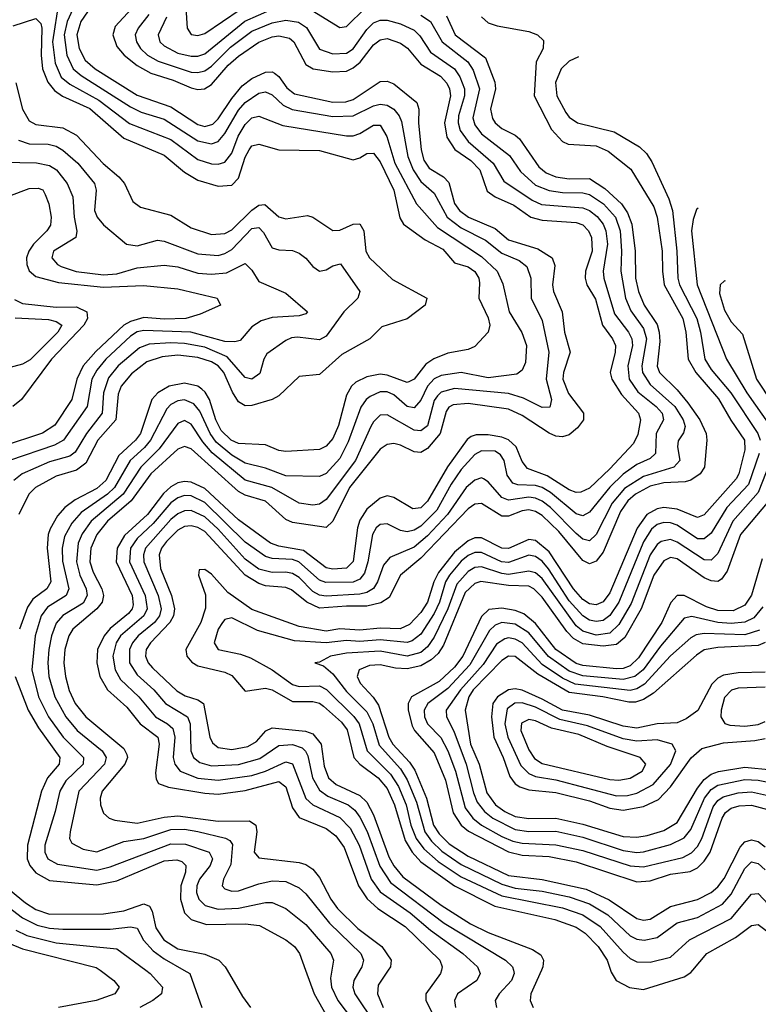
# Model space of a CAD drawing. Header units: inches. Extents: x 501365 to 657855, y 482276 to 547543.
# Tile 947 of 957: x 623002 to 625190, y 519899 to 522815. Entities that reach past the tile are written whole.
import ezdxf

# ---------------------------------------------------------------- set-up
doc = ezdxf.new("R2010")
doc.units = ezdxf.units.IN
doc.header["$MEASUREMENT"] = 0
doc.layers.add('A6521', color=7, linetype='Continuous')
doc.layers.add('A6522', color=7, linetype='Continuous')

msp = doc.modelspace()

# ---------------------------------------------------------------- linework, layer by layer
at = {"layer": 'A6521', "color": 5}
for points, elevation in [([(623240.1, 520000), (623281.1, 519970), (623296.2, 519950), (623283.9, 519930), (623228.4, 519910), (623117.3, 519890)], 3520), ([(623375.1, 520000), (623388.4, 519990), (623425.3, 519950), (623422.2, 519930), (623396.3, 519910), (623358.2, 519890)], 3540), ([(623488, 520000), (623505.4, 519990), (623541.6, 519890)], 3560), ([(623616, 520000), (623661.9, 519921.9), (623685.7, 519890)], 3580), ([(623848.9, 520000), (623874.5, 519930), (623942.5, 519810)], 3620), ([(623926.7, 520000), (623923.1, 519976.9), (623925.8, 519950), (623944.6, 519910), (624010, 519824.4)], 3640), ([(624009.5, 520000), (623991.4, 519970), (623989.1, 519950), (623994.8, 519930), (624114.8, 519750)], 3660), ([(624093.6, 520000), (624064.1, 519955.9), (624061.4, 519930), (624078.3, 519890)], 3680), ([(624251.4, 520000), (624248.8, 519990), (624205, 519930), (624205.2, 519910), (624225.8, 519870)], 3720), ([(624362.1, 520000), (624366.1, 519990), (624356.1, 519970), (624298.6, 519930), (624289.6, 519910), (624292.6, 519890)], 3740), ([(624464.6, 520000), (624467.2, 519990), (624459.2, 519970), (624422.2, 519930), (624410.1, 519910), (624414.3, 519890)], 3760), ([(624547.2, 520000), (624516.2, 519930), (624514.3, 519910), (624522.9, 519890)], 3780), ([(624752.3, 520000), (624754.3, 519994.3), (624768.8, 519970), (624808.6, 519948.6), (624850, 519942.8), (624970, 519980.2), (624990, 519992.8), (624996, 520000)], 3820)]:
    msp.add_lwpolyline(points, dxfattribs=dict(at, elevation=elevation))
at = {"layer": 'A6522', "color": 5}
for points, elevation in [([(623117.4, 522870), (623098.7, 522750), (623106.5, 522686.5), (623125.1, 522645.1), (623150, 522624), (623236.6, 522576.6), (623327.1, 522507.2), (623450, 522460.4), (623530, 522401.4), (623570, 522388.2), (623590, 522387.2), (623610, 522393.3), (623630, 522419.6), (623649.1, 522470), (623670, 522504.8), (623690, 522524.7), (623710, 522529.4), (623781.7, 522501.7), (623970, 522471.3), (623990, 522471), (624010, 522477.7), (624050, 522502.7), (624070, 522502.5), (624089.4, 522469.4), (624113.6, 522390), (624177.1, 522270), (624239.8, 522199.8), (624370, 522113.8), (624415.9, 522070), (624432.9, 522032.9), (624452.3, 521950), (624489, 521889), (624503.3, 521850), (624499.9, 521800.1), (624490, 521777.4), (624475, 521765), (624390, 521754.8), (624310, 521770.2), (624250, 521761.5), (624230, 521751.1), (624210, 521730), (624190, 521688.1), (624170, 521665.3), (624150, 521669.6), (624110, 521704.1), (624090, 521713.2), (624070, 521713.4), (624040.5, 521699.5), (624028, 521690), (624012.2, 521667.8), (623975, 521565), (623950, 521515.3), (623910, 521471.4), (623890, 521462.1), (623790, 521463.8), (623730, 521487.2), (623670, 521501.7), (623630, 521525.2), (623584.2, 521564.2), (623566, 521590), (623535.9, 521655.9), (623517.9, 521677.9), (623490, 521689.2), (623470, 521686.1), (623450, 521675.4), (623437.5, 521662.5), (623389.6, 521570), (623371.9, 521548.1), (623329.4, 521510), (623283.2, 521430), (623261.8, 521410), (623184.2, 521355.8), (623156.3, 521323.7), (623135, 521285), (623127.8, 521250), (623128.9, 521211.1), (623147.2, 521130), (623139.7, 521110), (623084.6, 521075.4), (623065.6, 521050), (623047.6, 520990), (623037.6, 520890), (623057.2, 520810), (623086.8, 520750), (623130.6, 520690.6), (623190.7, 520630), (623189.4, 520610), (623138.9, 520561.1), (623120.3, 520530), (623107.2, 520470), (623075.9, 520370), (623076, 520350), (623085.3, 520330), (623113.7, 520313.7), (623230, 520296.6), (623270, 520306.3), (623450, 520373.9), (623493.1, 520373.1), (623562.9, 520350), (623572.7, 520330), (623566, 520310), (623534.7, 520270), (623526.8, 520250), (623526.1, 520230), (623532.9, 520210), (623551.6, 520191.6), (623590, 520180.5), (623650, 520183.5), (623730, 520201), (623750, 520200.6), (623790, 520183.1), (623850, 520135.9), (623924, 520050), (623931.5, 520030), (623926.7, 520000)], 3640), ([(623170.6, 522870), (623142.5, 522810), (623133.6, 522770), (623141.4, 522710), (623159.9, 522670), (623184, 522650), (623330, 522556.9), (623361.6, 522541.6), (623430, 522520.4), (623530, 522456.2), (623570, 522447.5), (623590, 522454.1), (623610, 522477.8), (623650, 522547.4), (623670, 522569.8), (623710, 522597.3), (623730, 522601.2), (623750, 522592.3), (623782.2, 522562.2), (623809.1, 522549.1), (623930, 522528), (623990, 522530.5), (624050, 522560.1), (624070, 522564.7), (624090, 522561.6), (624110, 522550.1), (624126.5, 522530), (624133.4, 522513.4), (624152.1, 522410), (624167.3, 522370), (624190, 522336.3), (624230, 522301.3), (624268.5, 522230), (624310, 522198.4), (624382, 522162), (624430, 522123.9), (624481.9, 522101.9), (624503.9, 522083.9), (624516, 522050), (624516.6, 521990), (624550, 521924.2), (624569.8, 521830), (624561.2, 521750), (624577.7, 521690), (624572.2, 521667.8), (624550, 521666.8), (624494.4, 521694.4), (624450, 521707.9), (624290, 521722.4), (624250, 521711.7), (624239.1, 521700.9), (624230, 521687.2), (624210, 521611.9), (624190, 521597.4), (624170, 521599.3), (624090, 521644.8), (624070, 521643.4), (624050, 521624.5), (624041.9, 521610), (623996.6, 521510), (623910, 521393.9), (623890, 521380.7), (623870, 521377.7), (623830, 521383.6), (623748.8, 521430), (623670, 521451.4), (623572, 521532), (623544.6, 521564.6), (623510, 521617.6), (623490, 521627.6), (623470, 521619.1), (623415.4, 521544.6), (623360.7, 521490), (623308.5, 521410), (623213.5, 521330), (623187.2, 521292.8), (623174.8, 521265.2), (623169.7, 521209.7), (623180.4, 521170), (623198.8, 521130), (623201.8, 521110), (623190, 521087), (623129.9, 521050.1), (623110, 521027.5), (623096.1, 520990), (623088.3, 520950), (623085.4, 520910), (623088.6, 520870), (623105.5, 520810), (623138.4, 520750), (623172.4, 520710), (623246.5, 520650), (623257.9, 520630), (623253.3, 520610), (623176.8, 520530), (623150.9, 520410), (623149.7, 520390), (623156.7, 520376.7), (623190, 520358.6), (623230, 520350.8), (623310, 520381.5), (623370, 520390.5), (623450, 520416.9), (623490, 520417.4), (623530, 520410.6), (623611.5, 520391.5), (623624.3, 520384.3), (623632.2, 520372.2), (623626.9, 520313.1), (623606, 520270), (623602, 520250), (623610, 520241.2), (623630, 520233.9), (623650, 520234.8), (623710, 520256.2), (623750, 520264.8), (623790, 520262.5), (623830, 520244.4), (623850, 520225.9), (623919.8, 520139.8), (624012.2, 520050), (624020.5, 520030), (624015.6, 520010), (624009.5, 520000)], 3660), ([(623224.9, 522870), (623183.2, 522810), (623171.6, 522770), (623177.9, 522730), (623195.6, 522695.6), (623225.1, 522670), (623350, 522591.8), (623450, 522556.9), (623530, 522504.3), (623550, 522499.2), (623573.9, 522506.1), (623590, 522521.1), (623630, 522582.1), (623661, 522619), (623690, 522641.4), (623730, 522659.5), (623750, 522660.5), (623756.7, 522656.7), (623770, 522646.5), (623793.2, 522613.2), (623815.6, 522595.6), (623930, 522570.9), (623967.7, 522572.3), (623990, 522578.4), (624070, 522631.7), (624090, 522633.5), (624110, 522624.8), (624178.3, 522570), (624183.9, 522550), (624182.9, 522510), (624190.9, 522430), (624199.1, 522399.1), (624215.2, 522375.2), (624256.9, 522350), (624273, 522333), (624290.4, 522270.4), (624304.5, 522250), (624331, 522230), (624410, 522196.9), (624450, 522163), (624536.4, 522136.4), (624579.6, 522110), (624586.7, 522086.7), (624580.7, 522030), (624583, 522010), (624609.4, 521950), (624616.1, 521890), (624632.7, 521830), (624612.9, 521770), (624611.3, 521750), (624627.6, 521707.6), (624671.9, 521650), (624671.9, 521630), (624653.9, 521606.1), (624630, 521585.6), (624610, 521579.4), (624590, 521581.8), (624570, 521590.7), (624490, 521642.8), (624450, 521661.3), (624330, 521678.1), (624285.6, 521674.4), (624272.8, 521667.2), (624265.1, 521654.9), (624247.5, 521590), (624210, 521545), (624190, 521533.6), (624170, 521535.7), (624130, 521555.5), (624110, 521560.1), (624090, 521556.7), (624070, 521542.8), (623979.2, 521430), (623930, 521330.4), (623910, 521311.1), (623810, 521326.2), (623790, 521334.5), (623730, 521389.6), (623670, 521407), (623650, 521418.2), (623510, 521544.5), (623490, 521551), (623470, 521543.4), (623390.1, 521469.9), (623332.1, 521390), (623262.2, 521330), (623230.3, 521290), (623212.7, 521250), (623209.6, 521210), (623219.2, 521179.2), (623244.8, 521130), (623250, 521110), (623245.7, 521090), (623230.6, 521070), (623159.2, 521010), (623147.2, 520990), (623135.4, 520950), (623133, 520910), (623137.8, 520870), (623148.6, 520828.6), (623166.5, 520790), (623197.4, 520750), (623310, 520656.4), (623319.2, 520639.2), (623321.2, 520630), (623313.8, 520610), (623246.5, 520530), (623240.1, 520510), (623240.9, 520490), (623250, 520465.6), (623267.2, 520450), (623284, 520444), (623350, 520435.4), (623430, 520453.3), (623470, 520457.5), (623590, 520441.4), (623682.4, 520442.4), (623701.5, 520430), (623704, 520410), (623696.4, 520350), (623710, 520333.2), (623830, 520319.4), (623850, 520313), (623870, 520299.6), (623890, 520274.7), (623923.7, 520210), (623943.2, 520183.2), (624003.9, 520123.9), (624074.4, 520070), (624102.7, 520030), (624100.3, 520010), (624093.6, 520000)], 3680), ([(623332.8, 522847.2), (623285, 522795), (623278.2, 522770), (623290, 522735.4), (623311.4, 522710), (623350, 522679.2), (623390, 522657), (623456.3, 522636.3), (623510, 522612.9), (623530, 522608.3), (623549.5, 522610.5), (623570, 522623.2), (623619.7, 522680.3), (623650, 522706.7), (623710, 522748.7), (623750, 522764.7), (623770, 522767.7), (623800.7, 522760.7), (623814.4, 522750), (623850, 522682.4), (623871.1, 522670), (623930, 522660.2), (623970, 522663.1), (623990, 522672.1), (624010.4, 522689.6), (624050, 522740.9), (624070, 522755.5), (624090, 522759), (624130, 522746), (624150.7, 522730.7), (624190, 522683.1), (624248.2, 522648.2), (624267.5, 522627.5), (624275.6, 522610), (624277.9, 522590), (624260.4, 522510), (624267.6, 522467.6), (624291, 522431), (624338.5, 522398.5), (624364.6, 522370), (624386.9, 522306.9), (624410.2, 522290.2), (624466.1, 522266.1), (624516.4, 522230), (624550, 522221.8), (624650, 522214.6), (624670, 522207.7), (624687.4, 522190), (624695.8, 522170), (624697.4, 522130), (624678.2, 522070), (624676.6, 522050), (624682.2, 522030), (624707.7, 521987.7), (624728.1, 521910), (624758.3, 521870), (624767, 521850), (624766.4, 521830), (624751.5, 521770), (624755.9, 521750), (624784.7, 521704.7), (624834.6, 521650), (624841.3, 521630), (624833.5, 521586.5), (624819.8, 521560.2), (624750, 521484.6), (624690, 521427.5), (624663.8, 521416.2), (624650, 521414.8), (624630, 521422.7), (624564.3, 521464.3), (624506.1, 521486.1), (624490, 521506.3), (624472.3, 521550), (624450, 521570.7), (624430, 521578.7), (624390, 521585.2), (624354.1, 521585.9), (624339.5, 521580.5), (624327.9, 521572.1), (624269.4, 521490.6), (624210, 521388.9), (624190, 521369.9), (624166.4, 521366.4), (624110, 521400.3), (624090, 521404.6), (624070, 521398.5), (624030, 521365.5), (624010, 521333.2), (624002.9, 521310), (623990, 521210.6), (623969.6, 521190.4), (623930, 521187.5), (623910, 521191.9), (623842.7, 521242.7), (623770, 521256), (623745.1, 521265.1), (623650, 521333.7), (623550, 521426.2), (623510, 521445.8), (623490, 521447.6), (623470, 521443.1), (623450, 521431.5), (623428.1, 521411.9), (623380.6, 521350), (623312.1, 521287.8), (623290.8, 521250), (623287.2, 521210), (623335.1, 521110), (623337.7, 521082.3), (623334.7, 521070), (623323.7, 521056.3), (623270, 521011.8), (623251.7, 520990), (623232.5, 520950), (623230, 520910), (623239.4, 520870), (623262.2, 520830), (623318.9, 520778.9), (623358.6, 520730), (623411.2, 520690), (623415.5, 520670), (623404.5, 520584.5), (623405.8, 520565.8), (623412.6, 520552.6), (623442.2, 520542.2), (623550, 520524.2), (623590, 520521.7), (623670, 520532), (623770, 520558.8), (623790, 520542.8), (623810, 520481.4), (623830, 520452.5), (623910, 520419.3), (623938.1, 520398.1), (623963.2, 520363.2), (624005.2, 520250), (624031.3, 520211.3), (624063.2, 520183.2), (624143.5, 520130), (624246.7, 520030), (624253.9, 520010), (624251.4, 520000)], 3720), ([(623437.1, 522822.9), (623412, 522770), (623417, 522750), (623430, 522737.3), (623470, 522716.4), (623510, 522707), (623530, 522707.3), (623550, 522714.4), (623668.9, 522811.1), (623750, 522846.2)], 3760), ([(623494.3, 522850), (623497.8, 522790), (623510, 522771.7), (623530, 522768.2), (623550, 522774.2), (623654.9, 522845.1)], 3780), ([(623855, 522850), (623950, 522792.1), (623970, 522795.4), (624026.1, 522850)], 3760), ([(622982.7, 522797.3), (623050, 522818.7), (623064, 522804), (623067.4, 522790), (623065.7, 522710), (623069.9, 522669.9), (623085.5, 522630), (623105.1, 522605.1), (623129.1, 522589.1), (623210, 522552), (623310, 522464.7), (623430, 522413.9), (623490, 522363.4), (623530, 522339.9), (623590, 522321.9), (623630, 522325.3), (623650, 522345.5), (623670, 522408), (623681.6, 522430), (623690, 522441.5), (623710, 522446.4), (623770, 522430.1), (623890, 522428.2), (623990, 522399.9), (624010, 522405.6), (624030, 522418.4), (624050, 522419.9), (624070, 522393.7), (624109.8, 522310), (624128.3, 522228.3), (624138.8, 522210), (624203.2, 522163.2), (624255.2, 522135.2), (624290, 522094.7), (624330, 522082.7), (624350, 522069.7), (624361.8, 522050), (624363.9, 522036.1), (624361.9, 521990), (624390, 521932.1), (624394.6, 521910), (624389.5, 521890), (624350, 521847.2), (624330, 521838.1), (624270, 521827.7), (624228.8, 521811.2), (624205.5, 521794.5), (624170, 521750.3), (624156.7, 521743.3), (624150, 521740.6), (624090, 521762.7), (624070, 521765.2), (624030, 521757.2), (623997.9, 521742.1), (623985.1, 521730), (623970, 521703.6), (623946.5, 521613.5), (623930, 521575.2), (623910, 521551.7), (623890, 521542.3), (623790, 521536.1), (623770, 521539.3), (623730, 521555.6), (623650, 521560.1), (623628.4, 521570), (623598.6, 521598.6), (623582.9, 521630), (623563.7, 521690), (623551.8, 521711.8), (623541.3, 521721.3), (623529.4, 521729.4), (623490, 521738.4), (623444.4, 521730), (623410.9, 521710), (623393.6, 521690), (623360, 521590), (623345, 521570), (623295.6, 521524.4), (623257.1, 521450), (623230, 521426.6), (623166.5, 521393.5), (623135.9, 521370), (623114.3, 521345.7), (623092.4, 521307.6), (623086.3, 521290), (623083.7, 521250), (623094.1, 521150), (623082.5, 521130), (623040.7, 521099.3), (623024.7, 521075.3), (623001.1, 521010)], 3620), ([(623384, 522830), (623352.9, 522790), (623343.6, 522770), (623347.4, 522750), (623359.9, 522730), (623380.3, 522710), (623411.9, 522691.9), (623510, 522660), (623530, 522658.8), (623550, 522663.9), (623570, 522677.5), (623626.6, 522733.4), (623690, 522780.7), (623750, 522806), (623790, 522813.8), (623827.5, 522807.5), (623851.7, 522791.7), (623890, 522727.9), (623930, 522714.3), (623970, 522716.3), (623990, 522728.5), (624030, 522786.2), (624050, 522805.9), (624070, 522813.3), (624090, 522813.6), (624130, 522803.1), (624170, 522783.8), (624187.1, 522767.1), (624219, 522719), (624289.9, 522669.9), (624306.2, 522646.2), (624319.9, 522610), (624319.8, 522590), (624301.5, 522530), (624300.7, 522510), (624306.5, 522486.5), (624330, 522454.5), (624404.8, 522390), (624436.5, 522336.5), (624520.3, 522280.3), (624547.7, 522267.7), (624670, 522258), (624690, 522250.5), (624712.6, 522232.6), (624730, 522210), (624738, 522190), (624743.7, 522150), (624730.1, 522070), (624732.1, 522050), (624764.4, 521944.4), (624805.1, 521890), (624815, 521870), (624816.8, 521850), (624803.2, 521790), (624807.6, 521750), (624833.1, 521713.1), (624886.9, 521670), (624904.9, 521650), (624909.3, 521630), (624887.7, 521590), (624885.4, 521530), (624870, 521515.7), (624830, 521497.7), (624790, 521469.2), (624749.8, 521430.2), (624690, 521356.9), (624670, 521346.1), (624650, 521351.2), (624574.4, 521414.4), (624550, 521429.4), (624530, 521436), (624477.8, 521437.8), (624462.8, 521442.8), (624445.8, 521465.8), (624436.7, 521510), (624426.6, 521526.6), (624410, 521537.1), (624370, 521538.6), (624350, 521527.3), (624310, 521482.7), (624280.3, 521439.7), (624237.2, 521362.8), (624190, 521315.4), (624170, 521303.5), (624150, 521298.4), (624130, 521302), (624090, 521322.1), (624070, 521319.9), (624058.3, 521310), (624046.8, 521290), (624033.7, 521210), (624023.8, 521176.2), (624010, 521158.5), (623990, 521149.4), (623908.4, 521148.4), (623890, 521155.2), (623829.2, 521209.2), (623810, 521216.4), (623750, 521219.5), (623730, 521225), (623670, 521267.5), (623550, 521385.5), (623510, 521405.1), (623490, 521406), (623470, 521399.3), (623450, 521384.3), (623397.3, 521322.7), (623350, 521279), (623330.5, 521250), (623326.7, 521210), (623373.5, 521110), (623379.7, 521070), (623370, 521049.2), (623300.8, 520990), (623287.9, 520970), (623277.3, 520930), (623284.2, 520890), (623300.7, 520860.7), (623354.9, 520810), (623404.2, 520750), (623439.6, 520730), (623455.6, 520715.6), (623461.2, 520690), (623456.6, 520630), (623461.8, 520610), (623477.7, 520590), (623530, 520569), (623590, 520562.8), (623690, 520576.4), (623730.3, 520589.7), (623790, 520617.6), (623810, 520611.2), (623850, 520508.5), (623870, 520489.5), (623950, 520452.5), (623980.7, 520420.7), (624007.2, 520370), (624043.2, 520270), (624070, 520232.3), (624159.1, 520170), (624218.9, 520118.9), (624314.9, 520050), (624358.2, 520010), (624362.1, 520000)], 3740), ([(624190, 522828.5), (624218.8, 522810), (624253.2, 522750), (624329.2, 522690), (624345.2, 522665.2), (624363.8, 522610), (624344.5, 522524.5), (624350, 522503.4), (624370, 522477.2), (624452.5, 522412.5), (624485.2, 522365.2), (624530, 522325.3), (624570, 522308.9), (624610, 522303.2), (624670, 522302.4), (624690, 522297.3), (624730.9, 522270), (624766.7, 522230), (624780.5, 522190), (624785.1, 522130), (624782.3, 522070), (624796.9, 521990), (624812.6, 521952.6), (624850, 521900.6), (624859, 521870), (624845.4, 521790), (624847.1, 521770), (624870, 521735.1), (624943.1, 521670), (624967.5, 521630), (624972.9, 521610), (624968.5, 521591.5), (624952.2, 521567.8), (624950.1, 521550), (624957.3, 521510), (624939.5, 521490), (624850, 521462.7), (624793.7, 521426.3), (624756.6, 521383.4), (624710, 521290.9), (624690, 521271.8), (624670, 521276.5), (624650, 521293.2), (624574.3, 521370), (624550, 521389.1), (624530, 521398.2), (624510, 521400.7), (624450, 521391.8), (624430, 521399.9), (624390, 521446.4), (624375.4, 521455.4), (624370, 521457.8), (624350, 521451.1), (624325, 521430), (624269, 521350), (624210, 521286.5), (624170, 521253.3), (624098, 521222), (624080.1, 521199.9), (624061.8, 521150), (624049.9, 521130.1), (624030, 521118.3), (624010, 521113.5), (623910, 521107.9), (623890, 521110.4), (623870, 521122.1), (623830, 521162.7), (623810, 521175), (623790, 521179.1), (623750, 521177.7), (623710, 521187.4), (623670, 521217.3), (623590, 521306), (623550, 521342.9), (623510, 521362), (623490, 521360.9), (623470, 521351.7), (623450, 521334.8), (623374.7, 521250), (623368.5, 521230), (623370, 521210), (623412.2, 521110), (623421.1, 521070), (623415.8, 521050), (623401.4, 521030), (623353.2, 520990), (623336, 520970), (623326.8, 520950), (623327.3, 520910), (623350, 520874.6), (623399.3, 520830), (623434.2, 520790), (623499.4, 520750), (623506.5, 520730), (623508.4, 520650), (623517.2, 520630), (623535.2, 520615.2), (623570, 520605), (623650, 520609.6), (623713.3, 520626.7), (623770, 520665.7), (623810, 520668.2), (623838.2, 520658.2), (623849, 520649), (623855.4, 520635.4), (623869.4, 520569.4), (623890, 520532.8), (623915.2, 520515.2), (623974.7, 520490), (623994.5, 520474.5), (624010, 520453.6), (624031.1, 520411.1), (624068.5, 520308.5), (624100.1, 520260.1), (624259.3, 520139.3), (624440.7, 520030), (624462, 520010), (624464.6, 520000)], 3760), ([(624266.7, 522826.7), (624292.1, 522770), (624381.7, 522701.7), (624409.6, 522629.6), (624411.4, 522610), (624397, 522550), (624402.8, 522522.8), (624410, 522509.7), (624430, 522492.4), (624470, 522473.2), (624482.4, 522462.4), (624539.4, 522379.4), (624561.7, 522361.7), (624590.2, 522350), (624630, 522344.1), (624690, 522344.5), (624735.6, 522315.6), (624784.4, 522270), (624802.8, 522242.8), (624815.5, 522210), (624825.6, 522130), (624826.3, 522050), (624835.1, 522010), (624851.7, 521970), (624890, 521912.2), (624896.4, 521890), (624897.8, 521862.2), (624890, 521789.4), (624897.7, 521770), (624950, 521718.9), (624980.8, 521680.8), (625016.4, 521630), (625035.3, 521590), (625037.7, 521570), (625030.4, 521490), (625017.4, 521470), (624990, 521451.5), (624973.2, 521446.8), (624910, 521443.2), (624870, 521434), (624825.9, 521410), (624803.9, 521390), (624781.4, 521358.6), (624730, 521238.1), (624710, 521211.4), (624690, 521203.3), (624670, 521213.8), (624599.4, 521299.4), (624550, 521346.7), (624530, 521358.9), (624510, 521363.3), (624490, 521360.7), (624450, 521344.7), (624430, 521344.5), (624370, 521381.9), (624350, 521380.4), (624330, 521366.7), (624190, 521220.2), (624130.1, 521170), (624096.3, 521103.7), (624071.5, 521088.5), (624030, 521078), (623970, 521078.7), (623890, 521072), (623852.1, 521090), (623807, 521127), (623790, 521133.4), (623730, 521138.3), (623710, 521145.3), (623669.7, 521169.7), (623550, 521299.5), (623530, 521311.5), (623510, 521316.6), (623490, 521313.9), (623470, 521303.1), (623437.2, 521270), (623422.3, 521250), (623414.7, 521230), (623418.9, 521190), (623451.7, 521110), (623460.6, 521070), (623457.1, 521050), (623446.9, 521030), (623388.9, 520970), (623376.8, 520950), (623374.7, 520930), (623382.5, 520910), (623395.1, 520895.1), (623467.6, 520827.6), (623492.4, 520812.4), (623530, 520801.3), (623546.2, 520790), (623564.9, 520690), (623573.1, 520673.1), (623590, 520660.1), (623630, 520653.7), (623677.6, 520662.4), (623703, 520677), (623731.3, 520708.7), (623750, 520717.4), (623848.4, 520708.4), (623870, 520699.8), (623895, 520670), (623904.2, 520604.2), (623917.1, 520570), (623939.4, 520550), (624010, 520517.7), (624030, 520497.8), (624050, 520460.3), (624095.4, 520335.4), (624110, 520309.1), (624136.6, 520276.6), (624250, 520192.3), (624337.5, 520137.5), (624390, 520111.9), (624521.5, 520061.5), (624545.5, 520045.5), (624553.3, 520030), (624551.7, 520010), (624547.2, 520000)], 3780), ([(624370, 522823.4), (624390, 522806), (624416.7, 522796.7), (624510, 522780.2), (624535.9, 522770), (624553.5, 522753.5), (624552.4, 522730), (624532.1, 522690), (624525.5, 522590), (624577.4, 522490), (624610, 522454.7), (624626.6, 522446.6), (624710, 522441.6), (624745.3, 522425.3), (624812, 522372), (624880.9, 522260.9), (624890.5, 522230), (624905.4, 522130), (624905.8, 522070), (624911.1, 522030), (624965.9, 521930), (624975.7, 521890), (624981.8, 521810), (625005.2, 521770), (625072.1, 521692.1), (625108.7, 521628.7), (625149.5, 521570), (625150, 521540.9), (625132.1, 521470), (625124.5, 521455.5), (625030, 521348.4), (625010, 521341), (624950, 521365), (624910, 521370.4), (624890, 521366.9), (624860.2, 521350), (624831.2, 521308.8), (624750, 521117.4), (624730, 521091.3), (624710, 521082.3), (624690, 521085.6), (624670, 521098.4), (624642.2, 521130), (624570, 521239.2), (624530, 521272.2), (624510, 521276.1), (624450, 521249.1), (624430, 521250), (624370, 521280.5), (624350, 521280.4), (624330, 521271.5), (624290, 521238.1), (624242.4, 521177.6), (624228.7, 521150), (624210, 521090), (624190, 521059.1), (624156.5, 521023.5), (624128.6, 521011.4), (624070, 521012.7), (624010, 521006.8), (623950, 521010.6), (623910, 521003.7), (623830, 521018.3), (623690, 521068), (623618.7, 521118.7), (623570, 521173), (623550, 521186.6), (623534, 521186), (623531.1, 521170), (623551.9, 521111.9), (623552.2, 521072.2), (623538.1, 521030), (623493.7, 520950), (623497.4, 520930), (623512.1, 520912.1), (623530, 520901.2), (623610, 520882.9), (623630, 520873.2), (623670, 520826.4), (623730, 520835.6), (623750, 520830.1), (623810, 520796.3), (623870, 520796.3), (623890, 520790.6), (623901.8, 520781.8), (623954.8, 520734.8), (623972.1, 520712.1), (623992, 520630), (624010, 520610), (624063.6, 520570), (624090, 520538.5), (624112.3, 520490), (624143.9, 520383.9), (624164.1, 520350), (624190, 520321.5), (624290, 520249.6), (624409.9, 520189.9), (624587, 520150), (624650, 520127.7), (624676.7, 520110), (624715.1, 520070), (624741.8, 520030), (624752.3, 520000)], 3820), ([(624657, 522704.7), (624630, 522692.1), (624606.3, 522670), (624589, 522629), (624592.7, 522590), (624619.8, 522539.8), (624630, 522526.8), (624654, 522510), (624762.8, 522482.8), (624838.3, 522438.3), (624859.1, 522419.1), (624874.6, 522394.6), (624924.8, 522284.8), (624935.8, 522250), (624948.5, 522130), (624951.6, 522050), (624957, 522030), (625007.5, 521930), (625018.7, 521890), (625031.7, 521810), (625050, 521778.8), (625108.1, 521710), (625188.2, 521590), (625195.4, 521570)], 3840), ([(622990, 522627.8), (623010.1, 522550), (623030, 522515.5), (623050, 522505.1), (623130, 522494.6), (623170, 522472.8), (623249.1, 522389.1), (623295.9, 522350), (623312.3, 522330), (623336.8, 522276.8), (623359.5, 522259.5), (623450, 522236.5), (623510, 522198.7), (623570, 522178.6), (623610, 522181.9), (623630, 522192.3), (623690, 522250.8), (623710, 522265.5), (623728.2, 522268.2), (623770, 522230.8), (623790, 522225.4), (623854.9, 522234.9), (623870, 522230.7), (623930, 522190.7), (623950, 522191.9), (623990, 522209.3), (624010, 522210.6), (624021.7, 522190), (624027.6, 522130), (624037.8, 522110), (624106, 522046), (624208.4, 521990), (624202.8, 521970), (624150, 521928.8), (624074.2, 521905.8), (624039, 521870), (623956.6, 521823.4), (623890, 521763.9), (623830, 521758.8), (623770, 521700.7), (623749.7, 521690.3), (623690, 521672.5), (623670, 521671.7), (623650, 521683.4), (623632.2, 521712.2), (623606.8, 521770), (623590, 521789.7), (623570, 521801.4), (623530, 521814.4), (623470, 521821.2), (623423.8, 521816.2), (623378.5, 521801.5), (623333.5, 521766.5), (623302.9, 521730), (623293.5, 521706.5), (623286.3, 521630), (623233.5, 521570), (623197.9, 521502.1), (623170, 521480.8), (623110, 521463.5), (623048.3, 521430), (623029.4, 521410), (622999.5, 521350)], 3580), ([(622998.2, 522458.2), (623030, 522447.4), (623086.5, 522446.5), (623110, 522440.4), (623130, 522428.9), (623174.2, 522390), (623223.7, 522330), (623228.5, 522310), (623223.8, 522250), (623231, 522230), (623250, 522207.3), (623318.7, 522150), (623350, 522145.5), (623410, 522162.2), (623430, 522159.6), (623530, 522121.7), (623590, 522116.9), (623610, 522122.3), (623630, 522134.2), (623690, 522196.9), (623710, 522199.4), (623724.5, 522184.5), (623750, 522139.5), (623770, 522133.3), (623810, 522131.6), (623830, 522123.9), (623849.3, 522109.3), (623870, 522084.3), (623890, 522070.8), (623910, 522074.3), (623930, 522086.3), (623952.5, 522092.4), (624009.5, 522010), (624003.5, 521990), (623962.2, 521950), (623910, 521877.7), (623890, 521867.2), (623824.9, 521875.1), (623806.9, 521873.1), (623790, 521864.9), (623734.4, 521825.6), (623725.2, 521810), (623712.9, 521767.1), (623690, 521750.9), (623670, 521755.8), (623616.2, 521816.2), (623550, 521844.8), (623490, 521856.6), (623450, 521857.9), (623385.6, 521854.4), (623356.5, 521843.5), (623293.7, 521790), (623265.3, 521754.7), (623250.3, 521710), (623245.7, 521650), (623199.3, 521590), (623166, 521534), (623150, 521522.6), (623090, 521505.6), (623009.6, 521470.3), (622984.7, 521450)], 3560), ([(622953.1, 522393.1), (623051.6, 522391.6), (623090, 522382.8), (623110.5, 522370), (623142.9, 522330), (623158.8, 522290), (623163.1, 522230), (623171.3, 522188.7), (623168.3, 522170), (623101.9, 522130), (623097.3, 522110), (623113.7, 522090), (623124.3, 522084.3), (623169, 522069), (623250, 522059), (623290, 522062.9), (623350, 522079.9), (623430, 522087.8), (623470, 522082.9), (623530, 522064.9), (623570, 522061.2), (623614.1, 522065.9), (623670, 522092.6), (623690, 522073.7), (623710, 522040.1), (623790, 522004.7), (623854.3, 521950), (623850, 521943.9), (623830, 521938.1), (623750, 521932.8), (623717.1, 521922.9), (623690, 521905.6), (623655, 521865), (623639.4, 521860.6), (623610, 521862.3), (623509.2, 521889.2), (623370, 521895.1), (623350, 521890.8), (623330, 521878.1), (623257.5, 521810), (623230, 521777.1), (623215.9, 521750), (623201.9, 521670), (623131.7, 521570), (623104.7, 521555.3), (622971.3, 521510)], 3540), ([(622970, 522292.8), (623030, 522315.2), (623056.1, 522316.1), (623070, 522311.2), (623077.7, 522297.7), (623088.3, 522270), (623095.5, 522230), (623093.2, 522206.8), (623082.6, 522190), (623042.9, 522150), (623028.6, 522130), (623022.1, 522110), (623022.7, 522090), (623030, 522071.6), (623050, 522054.6), (623116.9, 522036.9), (623250, 522022.8), (623368.3, 522028.3), (623470, 522018.5), (623586.4, 521990), (623596.3, 521970), (623536.6, 521943.4), (623494, 521930), (623430, 521927.8), (623370, 521933.1), (623330, 521921.1), (623310.4, 521910), (623227.3, 521832.7), (623190, 521790), (623171.4, 521750), (623156.1, 521690), (623105.7, 521614.3), (623069.8, 521590.2), (622950, 521551.5)], 3520), ([(625011.6, 522257.3), (625006.9, 522253.1), (624996.6, 522223.4), (624992.3, 522190), (625009, 522030), (625095.6, 521810), (625156.1, 521710), (625226.4, 521610)], 3860), ([(625092.4, 522040.8), (625090, 522042.2), (625076.8, 522030), (625075.4, 522004.6), (625090, 521955), (625110, 521920.4), (625143.5, 521883.5), (625184.6, 521750), (625277.5, 521610)], 3880), ([(622986.4, 521986.4), (623010, 521974.9), (623110, 521963.4), (623170, 521964.8), (623201, 521950), (623202.9, 521930), (623192.1, 521910), (623095.8, 521810), (623007, 521690), (622981.5, 521670)], 3480), ([(622988.1, 521931.9), (623086.8, 521926.8), (623110, 521921.5), (623126.2, 521910), (623114.6, 521890), (623032.7, 521807.3), (623010, 521794.5), (622970, 521784.3)], 3460), ([(625192.1, 521530), (625161.3, 521438.7), (625097.2, 521370), (625050, 521294), (625030, 521277.5), (625010, 521278.1), (624950, 521317.7), (624930, 521325.1), (624910, 521326), (624890, 521319.9), (624873.3, 521306.7), (624850, 521268.7), (624777.1, 521090), (624750, 521050.2), (624730, 521035.8), (624710, 521032.5), (624690, 521036.9), (624669.7, 521049.7), (624630, 521094.3), (624568.9, 521188.9), (624550, 521211.4), (624530, 521225.6), (624510, 521228.8), (624450, 521207.8), (624429.3, 521209.3), (624370, 521237.1), (624350, 521237.1), (624330, 521228.4), (624310, 521211.9), (624275.4, 521170), (624263.3, 521150), (624245.7, 521090), (624230, 521056.8), (624190, 520995.5), (624164.7, 520975.3), (624149.6, 520970.4), (624070, 520978.7), (624010, 520973.3), (623970, 520976.9), (623910, 520970.1), (623815.7, 520975.7), (623706.6, 521006.6), (623630, 521043.7), (623610, 521038.8), (623602.5, 521030), (623589.4, 521010), (623577.7, 520970), (623589.5, 520949.5), (623656, 520936), (623685.3, 520925.3), (623750, 520890.1), (623810, 520846.3), (623830, 520840.7), (623890, 520842.3), (623911.2, 520831.2), (623991.7, 520751.7), (624007.3, 520730), (624031.5, 520650), (624100.5, 520580.5), (624124.4, 520544.4), (624146.8, 520490), (624160.7, 520430), (624176.3, 520390), (624199.2, 520359.2), (624241.6, 520321.6), (624310, 520276.4), (624430, 520219.9), (624610, 520184.7), (624670, 520163.9), (624721.8, 520130), (624790, 520053.2), (624810, 520035), (624830, 520024.9), (624870, 520023.8), (624930, 520038.6), (624985.8, 520090), (625110, 520153.4), (625170, 520225.2), (625190, 520226.8), (625310, 520099.3)], 3840), ([(625234.5, 521530), (625190, 521415.1), (625114.8, 521330), (625070, 521234.4), (625050, 521214.5), (625030, 521215), (624950, 521267.7), (624930, 521275.4), (624902.5, 521270), (624890, 521261.1), (624870, 521229.9), (624813.5, 521086.5), (624776.5, 521023.5), (624750, 520998.6), (624710, 520992.7), (624670, 521003.8), (624650, 521020.2), (624550, 521159.9), (624530, 521176.9), (624510, 521182.3), (624450, 521172.4), (624430, 521174.6), (624370, 521194.4), (624350, 521192.9), (624330, 521181.1), (624296.5, 521143.5), (624270.4, 521070), (624230, 520986.8), (624210, 520957.3), (624190, 520941.2), (624150, 520929.8), (624070, 520944.6), (623970, 520939.2), (623922.4, 520930), (623890, 520912.4), (623876, 520910), (623901.5, 520901.5), (623930, 520878.1), (623970, 520825.7), (624030, 520765.2), (624047.7, 520730), (624066.6, 520666.6), (624130, 520596.3), (624150, 520563.9), (624177.5, 520497.5), (624201.8, 520410), (624221.8, 520381.8), (624252.5, 520352.5), (624310, 520313.3), (624430, 520254.7), (624470, 520242.8), (624550, 520234.3), (624630, 520217.6), (624690, 520196.6), (624744.4, 520164.4), (624810, 520102.3), (624830, 520091.9), (624851.4, 520088.6), (624890, 520097.2), (624950, 520140.4), (625010, 520155.7), (625084.2, 520195.8), (625110, 520225.7), (625150, 520301.5), (625170, 520320.6), (625190, 520316.1), (625210, 520296.9)], 3860), ([(625216.2, 521383.8), (625137.3, 521290), (625097.7, 521182.3), (625081.4, 521158.6), (625070, 521151.3), (625050, 521152.8), (625030, 521162.2), (624950, 521218.3), (624930, 521221.9), (624910, 521212.9), (624880.9, 521170), (624842.9, 521070), (624795, 520985), (624770, 520964.4), (624730, 520959.9), (624670, 520966.3), (624642.7, 520982.7), (624623.1, 521003.1), (624550, 521104.8), (624524.5, 521130), (624510, 521137.1), (624450, 521139.7), (624368.3, 521151.7), (624350, 521145.7), (624321.8, 521118.2), (624257.1, 520962.9), (624241.5, 520938.5), (624221, 520919), (624190, 520901.4), (624150, 520892.8), (624114.8, 520894.8), (624070, 520904.8), (624037.9, 520902.1), (624007.9, 520890), (624002, 520870), (624010.1, 520850), (624048.7, 520808.7), (624064.7, 520784.7), (624095.5, 520690), (624107, 520670), (624156.6, 520616.6), (624172.2, 520592.2), (624207.3, 520510), (624227.6, 520430), (624244.1, 520404.1), (624274.1, 520374.1), (624330, 520337.9), (624450, 520281), (624550, 520268.5), (624679.8, 520239.8), (624748.2, 520208.2), (624830, 520153.3), (624850, 520148.6), (624870, 520151.5), (624930, 520188.9), (625010, 520209), (625050, 520230.1), (625070, 520246.6), (625088.8, 520271.2), (625136, 520364), (625150, 520380.2), (625170, 520386.6), (625190, 520381), (625210, 520365.7)], 3880), ([(625201.7, 521218.3), (625169.5, 521110.5), (625150, 521080.8), (625115.2, 521064.8), (625070, 521065.7), (625036.6, 521076.6), (624970, 521110.2), (624950, 521109.5), (624930.7, 521089.3), (624904.5, 521030), (624835.2, 520924.8), (624810, 520901.4), (624790, 520894), (624770, 520893), (624670, 520902.1), (624650, 520908.1), (624589.7, 520949.7), (624530, 521026.8), (624495.7, 521055.7), (624470, 521065.6), (624430, 521072.4), (624391.5, 521068.5), (624370, 521047.9), (624314.7, 520930), (624290, 520897.7), (624244.6, 520855.4), (624162.7, 520810), (624152.7, 520790), (624152.3, 520770), (624164.2, 520724.2), (624171.3, 520710), (624230, 520644.1), (624262.9, 520562.9), (624285.8, 520465.8), (624309.6, 520430), (624331.8, 520411.8), (624450.3, 520350.3), (624490, 520341), (624570, 520336.6), (624650, 520320.8), (624830, 520262.2), (624870, 520264.7), (624930, 520284.5), (624987.9, 520292.1), (625010, 520303.5), (625030, 520322.8), (625047.5, 520350), (625082.5, 520450), (625092.9, 520467.1), (625110, 520479.8), (625133.3, 520486.7), (625170, 520488.6), (625232.3, 520472.3)], 3920), ([(625203.6, 521076.4), (625176.3, 521043.7), (625150, 521030.6), (625110, 521026.9), (625070, 521030.1), (624992.6, 521047.4), (624970, 521042.5), (624900.1, 520959.9), (624848.6, 520890), (624824.1, 520870), (624790, 520861.1), (624670, 520871.9), (624630, 520885.4), (624568.7, 520928.7), (624510, 520999.6), (624470, 521025.3), (624430, 521029.7), (624410, 521022.4), (624393.5, 521006.5), (624335.2, 520904.8), (624270, 520834.5), (624211.1, 520790), (624200.3, 520770), (624201.2, 520750), (624210, 520730), (624249.7, 520689.7), (624270.1, 520649.9), (624293.3, 520590), (624321.3, 520481.3), (624344.1, 520450), (624369.7, 520430), (624430, 520395.8), (624462.6, 520382.6), (624490, 520376.2), (624590, 520371.7), (624670, 520354.6), (624810, 520309), (624850, 520306.7), (624965.9, 520334.1), (624992.2, 520347.8), (625010, 520366.8), (625022.5, 520390), (625056.3, 520483.7), (625070, 520502.6), (625086.1, 520513.9), (625130, 520525.6), (625170, 520527.9), (625250, 520510.9)], 3940), ([(625193.2, 521006.8), (625150, 520993.4), (625030, 520997.1), (625006.3, 520993.7), (624990, 520984.8), (624930, 520931.2), (624852.8, 520847.2), (624830, 520833.4), (624810, 520828.7), (624647, 520847), (624610, 520864.8), (624550, 520905), (624490, 520969.2), (624470, 520980.9), (624450, 520984.4), (624438.6, 520981.4), (624414.3, 520965.7), (624374.8, 520905.2), (624307.7, 520830), (624265.4, 520770), (624265.9, 520750), (624288.4, 520708.4), (624324.8, 520610), (624345.8, 520525.8), (624357.5, 520497.5), (624379, 520470), (624403.9, 520450), (624470, 520416.6), (624510, 520411), (624590, 520411.8), (624670, 520394), (624790, 520354.5), (624830, 520348.5), (624850, 520350.5), (624930, 520372.5), (624970, 520392), (624990, 520416.6), (625030.6, 520510), (625050, 520534.9), (625070, 520548.2), (625150, 520564.9), (625190, 520562.7), (625248.8, 520551.2)], 3960), ([(625210, 520970.4), (625190, 520961.8), (625070, 520956), (625030, 520948.4), (625006.5, 520933.5), (624879.6, 520820.4), (624850, 520802), (624825.8, 520794.3), (624806.1, 520793.9), (624729.8, 520809.8), (624630, 520822.5), (624536.8, 520876.8), (624470, 520929.1), (624450, 520929.9), (624430, 520917.4), (624345.2, 520830), (624332.8, 520810), (624321.4, 520770), (624337.1, 520670), (624362.9, 520610), (624385.4, 520525.4), (624411.7, 520490), (624438.6, 520470), (624470, 520455.1), (624510, 520448.9), (624590, 520450.8), (624670, 520432.5), (624790, 520395.6), (624830, 520393.9), (624860.8, 520399.2), (624910, 520413.5), (624950, 520437.3), (625010, 520539.3), (625030, 520564.9), (625050, 520580.7), (625071.6, 520588.4), (625150, 520601.8), (625230, 520593.7)], 3980), ([(622988.3, 520870), (623027.3, 520770), (623057.8, 520717.8), (623121.2, 520630), (623119.1, 520610), (623084.4, 520570), (623066.2, 520530), (623024.8, 520370), (623024.4, 520330), (623031.8, 520310), (623050, 520288.3), (623090, 520265.3), (623230, 520253), (623290, 520264.9), (623430, 520324.1), (623467, 520327), (623481.7, 520321.7), (623494.4, 520310), (623493.1, 520290), (623479, 520250), (623478, 520210), (623489.7, 520170), (623510, 520150.1), (623555.3, 520135.3), (623670, 520137.3), (623712, 520132), (623790, 520090.5), (623816.4, 520070), (623830.6, 520050), (623848.9, 520000)], 3620), ([(625210, 520882.5), (625130, 520881.2), (625086.4, 520873.6), (625070, 520865.2), (625052.3, 520847.7), (625010.5, 520769.5), (624975.9, 520744.1), (624950, 520732.4), (624890, 520729.7), (624830, 520717), (624790, 520722.8), (624690, 520755.1), (624610, 520770), (624550, 520803.2), (624490.9, 520829.1), (624470, 520833.6), (624450, 520830.8), (624417.1, 520810), (624403.8, 520790), (624399.4, 520750), (624406.3, 520690), (624434.1, 520630), (624453.4, 520573.4), (624470, 520552.2), (624483.3, 520543.3), (624510, 520533.8), (624590, 520526.6), (624690, 520502.1), (624750, 520480.4), (624790, 520474.4), (624850, 520485.4), (624893.9, 520506.1), (624930, 520543.6), (624990.9, 520629.1), (625022.9, 520657.1), (625086.4, 520673.6), (625180, 520680), (625210, 520686.1)], 4020), ([(625210, 520838.1), (625130, 520835.1), (625110.8, 520829.2), (625090, 520807.3), (625079.7, 520770), (625079.4, 520750), (625090.8, 520730.8), (625105.5, 520725.5), (625150, 520722.4), (625190, 520727.6), (625210, 520736.7)], 4040), ([(622958, 520250), (623019.4, 520199.4), (623050, 520179.6), (623090, 520166.1), (623250, 520167.2), (623310, 520176.2), (623370, 520197), (623386.3, 520190), (623394.7, 520174.7), (623405.2, 520125.2), (623428.5, 520090), (623470, 520063.5), (623550, 520047.8), (623591.5, 520030), (623610.3, 520009.7), (623616, 520000)], 3580), ([(622937.3, 520210), (623010, 520155.2), (623053.7, 520133.7), (623090, 520124.6), (623130, 520121.3), (623270, 520121.2), (623330, 520128.9), (623350, 520124.1), (623368.8, 520088.8), (623397.5, 520057.5), (623430, 520033.3), (623488, 520000)], 3560), ([(624996, 520000), (625037.5, 520050), (625122.8, 520097.2), (625170, 520132.5), (625190, 520135.1), (625230, 520104.9), (625250, 520078.7), (625290, 520000.9), (625290.9, 520000)], 3820), ([(622990, 520118.5), (623023, 520103), (623110, 520081), (623290, 520063.7), (623375.1, 520000)], 3540), ([(622970, 520080.6), (623010, 520063.8), (623228.5, 520008.5), (623240.1, 520000)], 3520)]:
    msp.add_lwpolyline(points, dxfattribs=dict(at, elevation=elevation))
for points, elevation in [([(624490, 520791.7), (624468.7, 520791.3), (624446.1, 520773.9), (624438.6, 520730), (624447.7, 520690), (624486.5, 520606.5), (624510, 520582.5), (624530, 520574.2), (624590, 520564.2), (624770, 520516.6), (624802.4, 520517.6), (624830, 520524.2), (624878.7, 520550), (624930, 520609.7), (624945.2, 520650), (624934.4, 520670), (624890, 520682.8), (624830, 520678.8), (624790, 520685.3), (624683.8, 520723.8), (624602.2, 520742.2), (624530, 520779.1)], 4040), ([(624510, 520743), (624488.3, 520731.7), (624486.5, 520710), (624510, 520652.7), (624527.3, 520627.3), (624550, 520612.5), (624750, 520565), (624777.2, 520562.8), (624810, 520568.4), (624845.6, 520590), (624856.7, 520610), (624840.3, 520630), (624742.4, 520662.4), (624657.8, 520697.8), (624576.9, 520716.9), (624530, 520738.2)], 4060)]:
    msp.add_lwpolyline(points, close=True, dxfattribs=dict(at, elevation=elevation))

doc.saveas('drawing.dxf')
